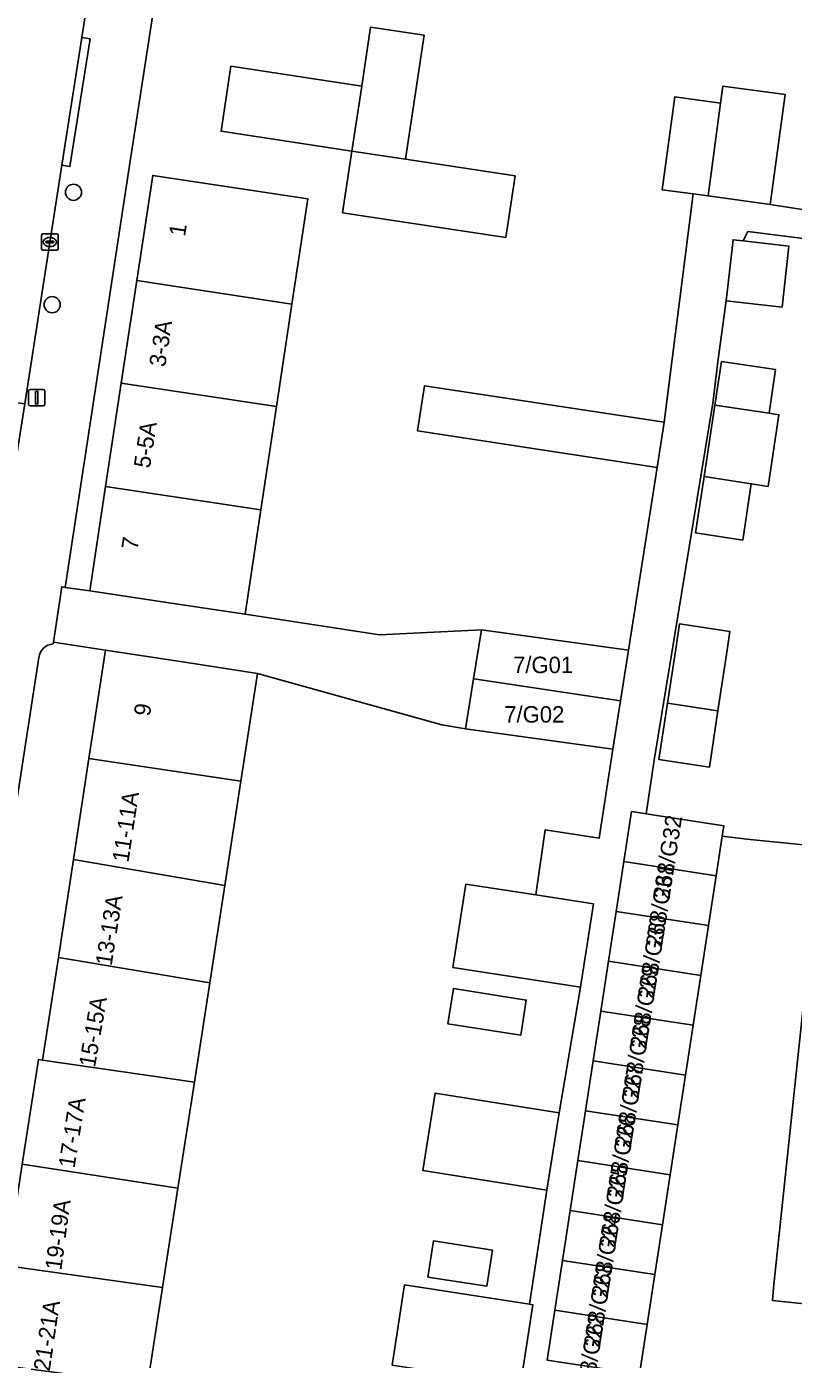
# Model space of a CAD drawing. Extents: x 161483 to 162250, y 379484 to 380833.
# Drawn here: x 162141 to 162187.6, y 380643.3 to 380724.3 of the extents above; entities that cross this region are included whole.
import ezdxf

# ---------------------------------------------------------------- set-up
doc = ezdxf.new("R2010")
doc.units = 0
for name, color, linetype in [('IMGEO_Boom', 7, 'Continuous'), ('IMGEO_Erf', 7, 'Continuous'), ('IMGEO_Kolk', 7, 'Continuous'), ('IMGEO_Lichtmast', 7, 'Continuous'), ('IMGEO_Pand', 7, 'Continuous'), ('IMGEO_Pand_nummerreeks', 7, 'Continuous'), ('IMGEO_Rijbaan_lokaal_open', 7, 'Continuous'), ('IMGEO_Voetpad_open', 7, 'Continuous')]:
    doc.layers.add(name, color=color, linetype=linetype)

msp = doc.modelspace()

# ---------------------------------------------------------------- linework, layer by layer
at = {"layer": 'IMGEO_Boom'}
for centre in [(162143.889, 380714.25), (162142.594, 380707.421)]:
    msp.add_circle(centre, 0.489, dxfattribs=at)
at = {"layer": 'IMGEO_Erf'}
for points in [[(162152.56, 380750), (162147.249, 380715.624), (162143.388, 380690.241), (162144.881, 380690.039), (162145.841, 380696.382), (162146.791, 380702.66), (162147.733, 380708.883), (162148.7, 380715.276), (162158.126, 380713.849), (162157.378, 380708.906), (162157.158, 380707.452), (162156.217, 380701.233), (162155.266, 380694.952), (162154.307, 380688.613), (162162.472, 380687.354), (162168.673, 380687.672), (162177.604, 380686.437), (162179.336, 380697.537), (162164.782, 380699.748), (162165.199, 380702.493), (162179.753, 380700.282), (162181.519, 380714.152)], [(162181.519, 380714.152), (162179.637, 380714.407), (162180.401, 380720.045), (162183.19, 380719.667), (162183.329, 380720.695), (162187.1, 380720.185), (162186.197, 380713.519), (162199.122, 380711.512)], [(162203.6, 380709.503), (162184.845, 380711.877), (162184.567, 380711.295), (162187.336, 380710.984), (162186.92, 380707.28), (162183.526, 380707.661), (162183.037, 380704.112), (162182.712, 380701.44), (162179.162, 380679.753), (162178.659, 380676.483), (162183.389, 380675.755), (162183.292, 380675.12), (162184.772, 380674.95), (162189.229, 380674.498), (162186.406, 380647.673), (162186.331, 380646.918), (162203.661, 380645.087)], [(162140.029, 380648.993), (162139.832, 380649.023), (162140.78, 380655.201), (162141.756, 380661.56), (162142.012, 380661.522), (162142.969, 380667.758), (162143.881, 380673.705), (162144.825, 380679.855), (162145.834, 380686.435), (162142.667, 380686.916), (162142.65, 380686.805)], [(162141.781, 380685.99), (162126.826, 380588.847)], [(162163.234, 380642.984), (162163.987, 380647.862), (162171.591, 380646.688), (162172.641, 380653.62), (162165.099, 380654.817), (162165.844, 380659.519), (162173.387, 380658.323), (162174.686, 380665.95), (162166.935, 380667.146), (162167.717, 380672.211), (162171.972, 380671.554), (162172.525, 380675.509), (162175.807, 380675.004), (162176.638, 380680.406), (162167.701, 380681.656), (162166.26, 380681.9), (162155.068, 380685.012), (162154.055, 380678.46), (162153.076, 380672.126), (162152.163, 380666.219), (162151.228, 380660.176), (162150.232, 380653.731), (162149.3, 380647.702), (162148.389, 380641.805)]]:
    msp.add_lwpolyline(points, dxfattribs=at)
for points in [[(162160.231, 380713.007), (162160.798, 380716.756), (162152.848, 380717.959), (162153.446, 380721.912), (162161.394, 380720.708), (162161.936, 380724.287), (162165.182, 380723.795), (162164.042, 380716.265), (162170.709, 380715.256), (162170.142, 380711.508)], [(162181.667, 380693.554), (162182.185, 380696.972), (162182.845, 380701.321), (162183.247, 380703.974), (162186.53, 380703.476), (162186.128, 380700.824), (162186.727, 380700.733), (162186.068, 380696.383), (162185.054, 380696.537), (162184.535, 380693.119)], [(162179.963, 380683.211), (162180.481, 380686.63), (162180.692, 380688.019), (162183.753, 380687.555), (162183.542, 380686.166), (162183.024, 380682.747), (162182.506, 380679.328), (162179.445, 380679.792)], [(162166.618, 380663.728), (162166.957, 380665.867), (162171.388, 380665.164), (162171.049, 380663.025)], [(162165.409, 380648.338), (162165.747, 380650.526), (162169.331, 380649.973), (162168.993, 380647.785)]]:
    msp.add_lwpolyline(points, close=True, dxfattribs=at)
msp.add_arc((162142.719, 380685.861), 0.947, 94.18579, 172.14092, dxfattribs=at)
at = {"layer": 'IMGEO_Kolk'}
for p, q in [((162141.956, 380710.804), (162141.956, 380711.656)), ((162142.031, 380711.73), (162142.883, 380711.73)), ((162142.444, 380711.51), (162142.469, 380711.51)), ((162142.957, 380711.656), (162142.957, 380710.804)), ((162142.883, 380710.73), (162142.031, 380710.73)), ((162142.215, 380711.224), (162142.215, 380711.236)), ((162142.653, 380711.187), (162142.255, 380711.187)), ((162142.258, 380711.273), (162142.656, 380711.273)), ((162142.467, 380710.95), (162142.442, 380710.95)), ((162142.699, 380711.236), (162142.699, 380711.224))]:
    msp.add_line(p, q, dxfattribs=at)
for points in [[(162141.956, 380710.804), (162141.956, 380711.656)], [(162142.031, 380711.73), (162142.883, 380711.73)], [(162142.957, 380711.656), (162142.957, 380710.804)], [(162142.883, 380710.73), (162142.031, 380710.73)]]:
    msp.add_lwpolyline(points, dxfattribs=at)
for centre, radius, start, end in [((162142.033, 380711.654), 0.0765, 91.55205, 178.44795), ((162142.033, 380711.654), 0.0765, 91.55205, 178.44795), ((162142.881, 380711.654), 0.0765, 1.55205, 88.44795), ((162142.881, 380711.654), 0.0765, 1.55205, 88.44795), ((162142.033, 380710.806), 0.0765, 181.55205, 268.44795), ((162142.033, 380710.806), 0.0765, 181.55205, 268.44795), ((162142.255, 380711.233), 0.0403, 85.87752, 175.75265), ((162142.252, 380711.223), 0.0366, 178.93798, 274.71019), ((162142.656, 380711.23), 0.043, 264.86636, 352.45326), ((162142.66, 380711.235), 0.0386, 1.73085, 96.63898), ((162142.881, 380710.806), 0.0765, 271.55205, 358.44795), ((162142.881, 380710.806), 0.0765, 271.55205, 358.44795)]:
    msp.add_arc(centre, radius, start, end, dxfattribs=at)
for centre, major_axis, ratio, start_param, end_param in [((162142.443, 380711.23), (-0.387, 0.002), 0.722429, 4.712389, 7.853982), ((162142.468, 380711.23), (-0.39, 0.002), 0.717154, 1.570796, 4.712389)]:
    msp.add_ellipse(centre, major_axis=major_axis, ratio=ratio, start_param=start_param, end_param=end_param, dxfattribs=at)
at = {"layer": 'IMGEO_Lichtmast'}
for p, q in [((162141.154, 380701.368), (162141.154, 380702.168)), ((162141.154, 380702.168), (162141.154, 380701.368)), ((162141.254, 380702.268), (162142.044, 380702.268)), ((162142.044, 380702.268), (162141.254, 380702.268)), ((162142.144, 380702.168), (162142.144, 380701.368)), ((162142.144, 380701.368), (162142.144, 380702.168)), ((162142.044, 380701.268), (162141.254, 380701.268)), ((162141.254, 380701.268), (162142.044, 380701.268))]:
    msp.add_line(p, q, dxfattribs=at)
msp.add_lwpolyline([(162141.574, 380702.143), (162141.724, 380702.143), (162141.724, 380701.393), (162141.574, 380701.393), (162141.574, 380702.143)], dxfattribs=at)
for centre, start, end in [((162141.254, 380702.168), 90, 180), ((162141.254, 380702.168), 90, 180), ((162142.044, 380702.168), 0, 90), ((162142.044, 380702.168), 360, 90), ((162141.254, 380701.368), 180, 270), ((162141.254, 380701.368), 180, 270), ((162142.044, 380701.368), 270, 0), ((162142.044, 380701.368), 270, 0)]:
    msp.add_arc(centre, 0.1, start, end, dxfattribs=at)
at = {"layer": 'IMGEO_Pand'}
for points in [[(162161.394, 380720.708), (162160.798, 380716.756), (162164.042, 380716.265), (162165.182, 380723.795), (162161.936, 380724.287)], [(162161.394, 380720.708), (162153.446, 380721.912), (162152.848, 380717.959), (162160.798, 380716.756)], [(162187.1, 380720.185), (162183.329, 380720.695), (162183.19, 380719.667), (162182.426, 380714.029), (162186.197, 380713.519)], [(162183.19, 380719.667), (162180.401, 380720.045), (162179.637, 380714.407), (162181.519, 380714.152), (162182.426, 380714.029)], [(162170.709, 380715.256), (162164.042, 380716.265), (162160.798, 380716.756), (162160.231, 380713.007), (162170.142, 380711.508)], [(162158.126, 380713.849), (162148.7, 380715.276), (162147.733, 380708.883), (162157.158, 380707.452), (162157.378, 380708.906)], [(162187.336, 380710.984), (162184.567, 380711.295), (162183.942, 380711.365), (162183.526, 380707.661), (162186.92, 380707.28)], [(162157.158, 380707.452), (162147.733, 380708.883), (162146.791, 380702.66), (162156.217, 380701.233)], [(162182.845, 380701.321), (162186.128, 380700.824), (162186.53, 380703.476), (162183.247, 380703.974)], [(162156.217, 380701.233), (162146.791, 380702.66), (162145.841, 380696.382), (162155.266, 380694.952)], [(162179.753, 380700.282), (162165.199, 380702.493), (162164.782, 380699.748), (162179.336, 380697.537)], [(162182.845, 380701.321), (162182.185, 380696.972), (162185.054, 380696.537), (162186.068, 380696.383), (162186.727, 380700.733), (162186.128, 380700.824)], [(162185.054, 380696.537), (162182.185, 380696.972), (162181.667, 380693.554), (162184.535, 380693.119)], [(162155.266, 380694.952), (162145.841, 380696.382), (162144.881, 380690.039), (162149.825, 380689.291), (162154.307, 380688.613)], [(162179.963, 380683.211), (162183.024, 380682.747), (162183.542, 380686.166), (162183.753, 380687.555), (162180.692, 380688.019), (162180.481, 380686.63)], [(162168.191, 380684.689), (162168.341, 380684.667), (162177.109, 380683.347), (162177.604, 380686.437), (162168.673, 380687.672)], [(162144.825, 380679.855), (162154.055, 380678.46), (162155.068, 380685.012), (162150.778, 380685.677), (162145.834, 380686.435)], [(162168.191, 380684.689), (162167.701, 380681.656), (162176.638, 380680.406), (162177.109, 380683.347), (162168.341, 380684.667)], [(162183.024, 380682.747), (162179.963, 380683.211), (162179.445, 380679.792), (162182.506, 380679.328)], [(162144.825, 380679.855), (162143.881, 380673.705), (162153.076, 380672.126), (162154.055, 380678.46)], [(162183.292, 380675.12), (162183.389, 380675.755), (162178.659, 380676.483), (162178.448, 380676.515), (162177.775, 380676.618), (162177.309, 380673.588), (162182.924, 380672.725)], [(162142.969, 380667.758), (162152.163, 380666.219), (162153.076, 380672.126), (162143.881, 380673.705)], [(162182.924, 380672.725), (162177.309, 380673.588), (162176.844, 380670.558), (162182.458, 380669.695)], [(162175.467, 380671.015), (162171.972, 380671.554), (162167.717, 380672.211), (162166.935, 380667.146), (162174.686, 380665.95)], [(162176.379, 380667.528), (162181.993, 380666.665), (162182.458, 380669.695), (162176.844, 380670.558)], [(162142.012, 380661.522), (162151.228, 380660.176), (162152.163, 380666.219), (162142.969, 380667.758)], [(162181.527, 380663.636), (162181.993, 380666.665), (162176.379, 380667.528), (162175.913, 380664.498)], [(162171.388, 380665.164), (162166.957, 380665.867), (162166.618, 380663.728), (162171.049, 380663.025)], [(162181.527, 380663.636), (162175.913, 380664.498), (162175.448, 380661.468), (162181.062, 380660.606)], [(162142.012, 380661.522), (162141.756, 380661.56), (162140.78, 380655.201), (162150.232, 380653.731), (162151.228, 380660.176)], [(162181.062, 380660.606), (162175.448, 380661.468), (162174.982, 380658.438), (162180.596, 380657.576)], [(162173.387, 380658.323), (162165.844, 380659.519), (162165.099, 380654.817), (162172.641, 380653.62)], [(162174.982, 380658.438), (162174.517, 380655.409), (162180.131, 380654.546), (162180.596, 380657.576)], [(162149.3, 380647.702), (162150.232, 380653.731), (162140.78, 380655.201), (162139.832, 380649.023), (162140.029, 380648.993)], [(162179.665, 380651.516), (162180.131, 380654.546), (162174.517, 380655.409), (162174.051, 380652.379)], [(162179.665, 380651.516), (162174.051, 380652.379), (162173.586, 380649.349), (162179.2, 380648.486)], [(162169.331, 380649.973), (162165.747, 380650.526), (162165.409, 380648.338), (162168.993, 380647.785)], [(162149.3, 380647.702), (162140.029, 380648.993), (162139.113, 380643.031), (162148.389, 380641.805)], [(162178.734, 380645.457), (162179.2, 380648.486), (162173.586, 380649.349), (162173.12, 380646.319)], [(162171.789, 380646.657), (162171.591, 380646.688), (162163.987, 380647.862), (162163.234, 380642.984), (162166.93, 380642.413), (162171.036, 380641.778)], [(162172.655, 380643.289), (162178.269, 380642.427), (162178.734, 380645.457), (162173.12, 380646.319)]]:
    msp.add_lwpolyline(points, close=True, dxfattribs=at)
at = {"layer": 'IMGEO_Rijbaan_lokaal_open'}
for points in [[(162144.167, 380758.722), (162143.388, 380753.025), (162142.919, 380750), (162139.145, 380725.673), (162139.105, 380725.415), (162139.024, 380724.806), (162137.671, 380716.171), (162135.538, 380702.164), (162140.937, 380701.405), (162143.182, 380715.895), (162144.399, 380723.648), (162148.444, 380750)], [(162211.609, 380639.596), (162212.119, 380644.16), (162211.59, 380644.215), (162211.604, 380644.344), (162203.661, 380645.087), (162186.331, 380646.918), (162186.406, 380647.673), (162189.229, 380674.498), (162184.772, 380674.95), (162183.292, 380675.12), (162182.924, 380672.725), (162182.458, 380669.695), (162181.993, 380666.665), (162181.527, 380663.636), (162181.062, 380660.606), (162180.596, 380657.576), (162180.131, 380654.546), (162179.665, 380651.516), (162179.2, 380648.486), (162178.734, 380645.457), (162178.269, 380642.427)]]:
    msp.add_lwpolyline(points, dxfattribs=at)
msp.add_lwpolyline([(162168.673, 380687.672), (162162.472, 380687.354), (162154.307, 380688.613), (162149.825, 380689.291), (162144.881, 380690.039), (162143.388, 380690.241), (162143.178, 380690.285), (162142.667, 380686.916), (162145.834, 380686.435), (162150.778, 380685.677), (162155.068, 380685.012), (162166.26, 380681.9), (162167.701, 380681.656), (162168.191, 380684.689)], close=True, dxfattribs=at)
at = {"layer": 'IMGEO_Voetpad_open'}
for points in [[(162142.65, 380686.805), (162142.667, 380686.916), (162143.178, 380690.285), (162143.388, 380690.241), (162147.249, 380715.624), (162152.56, 380750), (162153.828, 380758.083), (162149.808, 380758.649)], [(162149.572, 380757.336), (162148.444, 380750), (162144.399, 380723.648), (162144.892, 380723.571), (162143.675, 380715.818), (162143.182, 380715.895), (162140.937, 380701.405), (162140.517, 380698.694), (162139.304, 380690.868), (162139.798, 380690.792), (162139.247, 380687.221), (162138.753, 380687.297), (162130.113, 380630.707), (162130.012, 380630.045), (162129.701, 380628.045), (162123.558, 380588.489), (162124.052, 380588.415), (162123.504, 380584.802), (162123.01, 380584.876), (162120.667, 380569.693), (162120.252, 380567.006), (162118.66, 380556.689)], [(162199.122, 380711.512), (162186.197, 380713.519), (162182.426, 380714.029), (162181.519, 380714.152), (162179.753, 380700.282), (162179.336, 380697.537), (162177.604, 380686.437), (162177.109, 380683.347), (162176.638, 380680.406), (162175.807, 380675.004), (162172.525, 380675.509), (162171.972, 380671.554), (162175.467, 380671.015), (162174.686, 380665.95), (162173.387, 380658.323), (162172.641, 380653.62), (162171.591, 380646.688), (162171.789, 380646.657), (162171.036, 380641.778)], [(162172.655, 380643.289), (162173.12, 380646.319), (162173.586, 380649.349), (162174.051, 380652.379), (162174.517, 380655.409), (162174.982, 380658.438), (162175.448, 380661.468), (162175.913, 380664.498), (162176.379, 380667.528), (162176.844, 380670.558), (162177.309, 380673.588), (162177.775, 380676.618), (162178.448, 380676.515), (162178.659, 380676.483), (162179.162, 380679.753), (162182.712, 380701.44), (162183.037, 380704.112), (162183.526, 380707.661), (162183.942, 380711.365), (162184.567, 380711.295), (162184.845, 380711.877), (162203.6, 380709.503)], [(162126.826, 380588.847), (162141.781, 380685.99)]]:
    msp.add_lwpolyline(points, dxfattribs=at)
msp.add_lwpolyline([(162144.399, 380723.648), (162143.182, 380715.895), (162143.675, 380715.818), (162144.892, 380723.571)], close=True, dxfattribs=at)
msp.add_arc((162142.719, 380685.861), 0.947, 94.18579, 172.14092, dxfattribs=at)

# ---------------------------------------------------------------- texts
at = {"layer": 'IMGEO_Pand_nummerreeks'}
for s, rotation, p in [('1', 81.40011, (162150.663, 380711.534)), ('3-3A', 81.39438, (162149.462, 380703.601)), ('5-5A', 81.39438, (162148.531, 380697.448)), ('7', 81.39438, (162147.779, 380692.483)), ('9', 81.27803, (162148.53, 380682.376)), ('11-11A', 81.36658, (162147.224, 380673.496)), ('268/G32', 81.19958, (162180.072, 380671.238)), ('268/G31', 81.19829, (162179.621, 380668.326)), ('13-13A', 80.99522, (162146.203, 380667.214)), ('268/G30', 81.19829, (162179.136, 380665.193)), ('268/G29', 81.19829, (162178.666, 380662.159)), ('15-15A', 80.14692, (162145.193, 380661.036)), ('268/G28', 81.19829, (162178.198, 380659.138)), ('268/G27', 81.19829, (162177.729, 380656.108)), ('17-17A', 80.90972, (162143.95, 380654.919)), ('268/G26', 81.19829, (162177.26, 380653.08)), ('268/G25', 81.19829, (162176.791, 380650.053)), ('19-19A', 82.36667, (162143.147, 380648.709)), ('268/G24', 81.19829, (162176.323, 380647.026)), ('268/G23', 81.19829, (162175.854, 380643.998)), ('21-21A', 81.61675, (162142.445, 380642.577)), ('268/G22', 81.19829, (162175.384, 380640.965))]:
    msp.add_text(s, height=1, rotation=rotation, dxfattribs=at).set_placement(p)
for s, p in [('7/G01', (162170.587, 380685.032)), ('7/G02', (162170.053, 380682.028))]:
    msp.add_text(s, height=1, dxfattribs=at).set_placement(p)

doc.saveas('drawing.dxf')
